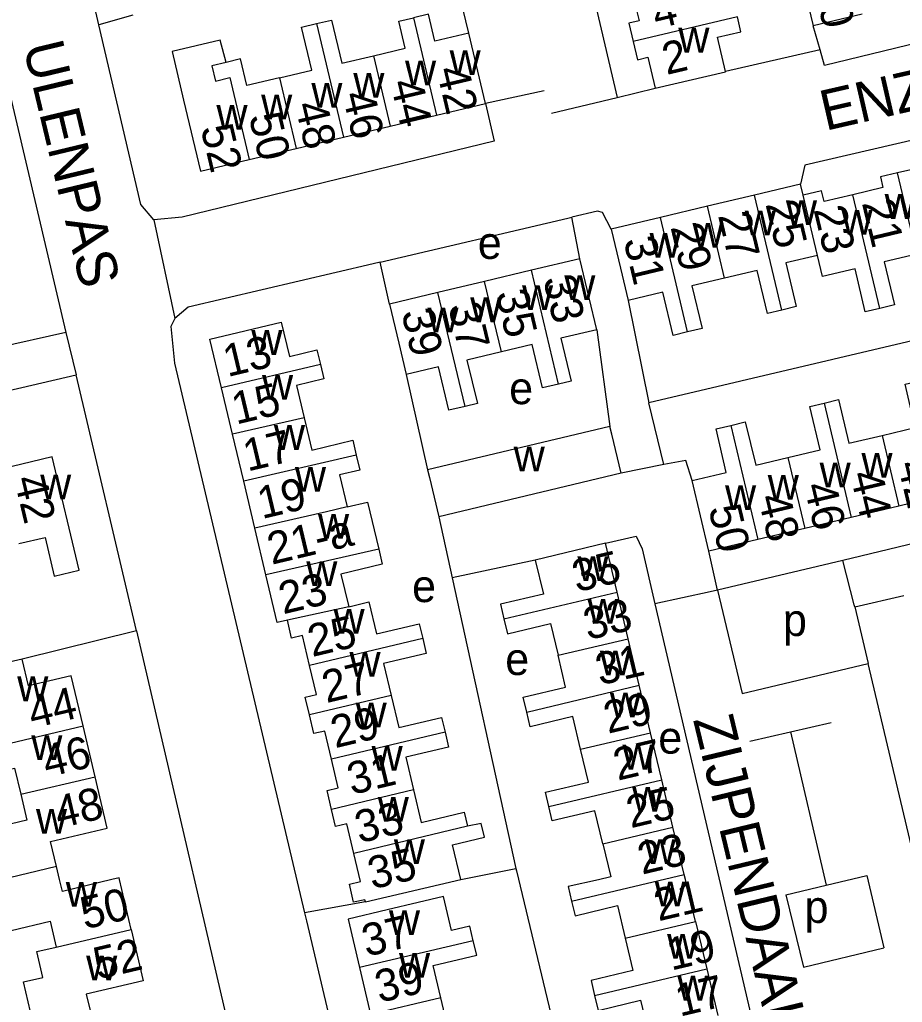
# Model space of a CAD drawing. Extents: x 157646 to 159241, y 379213 to 381217.
# Drawn here: x 158360.1 to 158469.8, y 380734.7 to 380856.9 of the extents above; entities that cross this region are included whole.
import ezdxf

# ---------------------------------------------------------------- set-up
doc = ezdxf.new("R2010")
doc.units = 0
for name, color, linetype in [('BLT_Basislijn', 7, 'Continuous'), ('BLT_Bebouwing', 7, 'Continuous'), ('BLT_Centroide', 7, 'Continuous'), ('BLT_Huisnummer', 7, 'Continuous'), ('BLT_Huisnummer_ tussenligend', 7, 'Continuous'), ('BLT_Huisnummer_reeks', 7, 'Continuous'), ('BLT_Onderverdeling_panden', 7, 'Continuous'), ('BLT_Straatnaam', 7, 'Continuous'), ('BLT_Vlakafsluiter', 7, 'Continuous')]:
    doc.layers.add(name, color=color, linetype=linetype)

msp = doc.modelspace()

# ---------------------------------------------------------------- linework, layer by layer
at = {"layer": 'BLT_Basislijn'}
for p, q in [((158369.9, 380856.3), (158360.69, 380895.64)), ((158353.34, 380870.93), (158365.82, 380818.05)), ((158415.93, 380855.25), (158413.15, 380866.69)), ((158374.12, 380857.47), (158369.9, 380856.3)), ((158459.58, 380853.18), (158458.73, 380856.14)), ((158459.58, 380853.18), (158447.83, 380850.48)), ((158425.3, 380848.06), (158417.99, 380846.49)), ((158434.34, 380847.23), (158439.09, 380848.4)), ((158426.2, 380845.29), (158434.34, 380847.23)), ((158429.71, 380827.19), (158428.73, 380832.37)), ((158406.03, 380821.56), (158404.89, 380826.79)), ((158500.44, 380823.94), (158438.31, 380809.27)), ((158435.73, 380822.02), (158438.31, 380809.27)), ((158431.81, 380818.38), (158433.46, 380806.35)), ((158365.82, 380818.05), (158346.01, 380813.55)), ((158365.82, 380818.05), (158367.08, 380812.75)), ((158307.72, 380798.98), (158367.08, 380812.75)), ((158374.59, 380780.93), (158367.08, 380812.75)), ((158408.11, 380812.82), (158410.79, 380800.95)), ((158440.16, 380801.6), (158438.31, 380809.27)), ((158440.16, 380801.6), (158434.84, 380800.52)), ((158412.18, 380795.12), (158413.84, 380787.54)), ((158446.82, 380786.01), (158445.77, 380790.83)), ((158424.17, 380789.74), (158413.84, 380787.54)), ((158462.43, 380789.69), (158446.82, 380786.01)), ((158413.84, 380787.54), (158421.76, 380751.4)), ((158446.82, 380786.01), (158449.88, 380773.16)), ((158463.89, 380783.93), (158470.01, 380785.32)), ((158463.89, 380783.93), (158465.55, 380776.89)), ((158374.59, 380780.93), (158360.36, 380777.43)), ((158449.88, 380773.16), (158465.55, 380776.89)), ((158474.46, 380739.22), (158465.55, 380776.89)), ((158455.91, 380768.38), (158460.96, 380769.54)), ((158450.86, 380767.23), (158455.91, 380768.38)), ((158455.91, 380768.38), (158460.36, 380749.33)), ((158414.9, 380750.03), (158421.76, 380751.4)), ((158460.36, 380749.33), (158465.41, 380750.52)), ((158465.41, 380750.52), (158467.53, 380741.51)), ((158455.31, 380748.13), (158460.36, 380749.33)), ((158455.31, 380748.13), (158457.54, 380739.1)), ((158403.06, 380747.23), (158395.49, 380745.86)), ((158457.54, 380739.1), (158467.53, 380741.51))]:
    msp.add_line(p, q, dxfattribs=at)
for points in [[(158431.29, 380890.01), (158424.47, 380888.2), (158425.2, 380886.26), (158426.07, 380882.68), (158434.34, 380847.23)], [(158511.95, 380865.54), (158511.64, 380863.8), (158460.15, 380851.22), (158459.58, 380853.18)], [(158376.73, 380832.04), (158375.13, 380833.96), (158369.9, 380856.3)], [(158417.99, 380846.49), (158419.08, 380841.84), (158380.25, 380832.37), (158376.73, 380832.04)], [(158492.4, 380844.55), (158490.98, 380846.26), (158490.93, 380846.55), (158457.7, 380838.85), (158457.16, 380836.48)], [(158433.62, 380830.88), (158432.54, 380832.97), (158431.91, 380833.1), (158428.73, 380832.37)], [(158404.89, 380826.79), (158428.23, 380832.26), (158428.73, 380832.37)], [(158404.89, 380826.79), (158404, 380826.58), (158381.02, 380821.17), (158379.37, 380819.77)], [(158379.37, 380819.77), (158378.86, 380818.78), (158379.33, 380814.23), (158395.49, 380745.86)], [(158443.67, 380799.63), (158442.89, 380802.1), (158440.16, 380801.6)], [(158505.46, 380801.96), (158505.95, 380800.17), (158462.43, 380789.69)], [(158432.9, 380791.82), (158436.7, 380792.72), (158437.47, 380791.15), (158439.05, 380784.29)], [(158463.89, 380783.93), (158463.83, 380784.18), (158462.43, 380789.69)], [(158446.82, 380786.01), (158445.9, 380785.79), (158439.05, 380784.29)], [(158439.05, 380784.29), (158453.62, 380721.83), (158449.71, 380721.17)], [(158374.59, 380780.93), (158388.56, 380720.86), (158388.71, 380719.25)], [(158421.76, 380751.4), (158421.83, 380751.08), (158430.16, 380716.33), (158431.49, 380716.67)], [(158395.49, 380745.86), (158395.72, 380744.89), (158413.47, 380669.54)]]:
    msp.add_lwpolyline(points, dxfattribs=at)
at = {"layer": 'BLT_Bebouwing'}
for p, q in [((158464.83, 380857.59), (158458.73, 380856.14)), ((158417.99, 380846.49), (158415.93, 380855.25)), ((158439.09, 380848.4), (158447.83, 380850.46)), ((158447.83, 380850.46), (158447.83, 380850.48)), ((158411.91, 380845.06), (158417.99, 380846.49)), ((158406.12, 380843.69), (158411.91, 380845.06)), ((158400.32, 380842.32), (158406.12, 380843.69)), ((158394.43, 380840.92), (158400.32, 380842.32)), ((158388.6, 380839.55), (158394.43, 380840.92)), ((158457.16, 380836.48), (158451.43, 380835.12)), ((158457.49, 380835.1), (158457.16, 380836.48)), ((158451.43, 380835.12), (158445.59, 380833.73)), ((158445.59, 380833.73), (158439.73, 380832.34)), ((158439.73, 380832.34), (158433.62, 380830.88)), ((158429.71, 380827.19), (158423.69, 380825.76)), ((158423.69, 380825.76), (158417.88, 380824.37)), ((158417.88, 380824.37), (158412.06, 380822.99)), ((158412.06, 380822.99), (158406.03, 380821.56)), ((158386.53, 380805.37), (158385.16, 380811.14)), ((158433.46, 380806.35), (158410.79, 380800.95)), ((158387.92, 380799.54), (158386.53, 380805.37)), ((158434.84, 380800.52), (158412.18, 380795.12)), ((158389.3, 380793.71), (158387.92, 380799.54)), ((158445.77, 380790.83), (158443.67, 380799.63)), ((158475.37, 380797.87), (158469.39, 380796.45)), ((158400.8, 380796.34), (158403.3, 380796.95)), ((158403.3, 380796.95), (158404.71, 380791.09)), ((158469.39, 380796.45), (158463.47, 380795.04)), ((158463.47, 380795.04), (158457.68, 380793.66)), ((158390.69, 380787.88), (158389.3, 380793.71)), ((158457.68, 380793.66), (158451.85, 380792.28)), ((158432.9, 380791.82), (158424.17, 380789.74)), ((158434.34, 380785.75), (158432.9, 380791.82)), ((158451.85, 380792.28), (158445.77, 380790.83)), ((158435.72, 380779.96), (158434.34, 380785.75)), ((158437.1, 380774.17), (158435.72, 380779.96)), ((158360.36, 380777.43), (158351.53, 380775.34)), ((158438.5, 380768.27), (158437.1, 380774.17)), ((158369.45, 380762.8), (158367.95, 380769.13)), ((158439.89, 380762.42), (158438.5, 380768.27)), ((158441.29, 380756.53), (158439.89, 380762.42)), ((158442.69, 380750.65), (158441.29, 380756.53)), ((158403.06, 380747.23), (158414.9, 380750.03)), ((158444.09, 380744.79), (158445.49, 380738.9)), ((158402.32, 380739.06), (158403.7, 380733.22)), ((158445.49, 380738.9), (158446.87, 380733.1))]:
    msp.add_line(p, q, dxfattribs=at)
for points in [[(158455.56, 380869.55), (158457.58, 380861.01), (158458.73, 380856.14)], [(158436.24, 380860.32), (158437.08, 380856.79), (158435.8, 380856.48), (158436.34, 380854.2)], [(158415.93, 380855.25), (158411.69, 380854.25), (158410.9, 380857.59), (158409.05, 380857.16)], [(158392.35, 380849.7), (158396.39, 380850.65), (158395.12, 380855.99), (158396.98, 380856.43)], [(158396.98, 380856.43), (158398.84, 380856.86), (158400.11, 380851.52), (158404.05, 380852.45)], [(158404.05, 380852.45), (158408, 380853.38), (158407.21, 380856.72), (158409.05, 380857.16)], [(158447.83, 380850.48), (158446.82, 380854.73), (158449.75, 380855.43), (158449.32, 380857.27)], [(158385.75, 380851.61), (158384.98, 380854.38), (158379.01, 380852.97), (158380.45, 380846.9), (158382.53, 380838.11), (158388.6, 380839.55)], [(158436.34, 380854.2), (158436.87, 380851.95), (158438.17, 380852.26), (158439.09, 380848.4)], [(158392.35, 380849.7), (158388.32, 380848.74), (158387.54, 380852.04), (158385.75, 380851.61)], [(158475.22, 380837.91), (158471.91, 380837.12), (158471.6, 380838.44), (158469.21, 380837.87)], [(158469.21, 380837.87), (158467.08, 380837.37), (158467.39, 380836.05), (158463.65, 380835.16)], [(158463.65, 380835.16), (158460.08, 380834.32), (158459.77, 380835.64), (158457.49, 380835.1)], [(158433.62, 380830.88), (158434.78, 380826.02), (158435.73, 380822.02)], [(158431.81, 380818.38), (158430.87, 380822.33), (158429.71, 380827.19)], [(158459.27, 380827.62), (158455.32, 380826.69), (158456.62, 380821.25), (158454.83, 380820.82)], [(158467.02, 380821.02), (158465.21, 380820.59), (158463.93, 380825.95), (158459.89, 380824.99), (158459.27, 380827.62)], [(158471.61, 380827.76), (158467.56, 380826.8), (158468.83, 380821.46), (158467.02, 380821.02)], [(158454.83, 380820.82), (158453.05, 380820.4), (158451.78, 380825.75), (158447.72, 380824.78)], [(158447.72, 380824.78), (158443.66, 380823.82), (158444.92, 380818.53), (158443.12, 380818.1)], [(158443.12, 380818.1), (158441.32, 380817.67), (158440.04, 380823.05), (158435.73, 380822.02)], [(158406.03, 380821.56), (158407.19, 380816.69), (158408.11, 380812.82)], [(158385.16, 380811.14), (158383.71, 380817.22), (158392.58, 380819.33), (158393.6, 380815.05), (158397.02, 380815.86), (158397.45, 380814.06)], [(158431.81, 380818.38), (158427.36, 380817.33), (158428.63, 380811.98), (158427.05, 380811.6)], [(158427.05, 380811.6), (158425.08, 380811.13), (158423.79, 380816.52), (158419.96, 380815.61)], [(158419.96, 380815.61), (158415.68, 380814.59), (158416.97, 380809.21), (158415.44, 380808.84)], [(158397.45, 380814.06), (158397.87, 380812.27), (158394.47, 380811.46), (158395.43, 380807.44)], [(158415.44, 380808.84), (158413.42, 380808.36), (158412.14, 380813.78), (158408.11, 380812.82)], [(158467.3, 380805.24), (158471.43, 380806.23), (158470.16, 380811.59), (158472, 380812.02)], [(158455.58, 380802.49), (158459.59, 380803.45), (158458.31, 380808.83), (158460.09, 380809.26)], [(158460.09, 380809.26), (158461.87, 380809.68), (158463.16, 380804.26), (158467.3, 380805.24)], [(158395.43, 380807.44), (158396.38, 380803.42), (158401.48, 380804.63), (158401.92, 380802.77)], [(158434.84, 380800.52), (158433.68, 380805.38), (158433.46, 380806.35)], [(158443.67, 380799.63), (158447.93, 380800.64), (158446.65, 380806.04), (158448.47, 380806.47)], [(158448.47, 380806.47), (158450.29, 380806.91), (158451.59, 380801.53), (158455.58, 380802.49)], [(158359.96, 380791.78), (158363.22, 380792.55), (158364.36, 380787.73), (158367.46, 380788.46), (158364.12, 380802.55), (158357.77, 380801.05)], [(158401.92, 380802.77), (158402.37, 380800.92), (158399.85, 380800.32), (158400.8, 380796.34)], [(158410.79, 380800.95), (158411.02, 380799.99), (158412.18, 380795.12)], [(158404.71, 380791.09), (158405.15, 380789.23), (158400.01, 380788), (158400.98, 380783.94)], [(158424.17, 380789.74), (158425.18, 380785.51), (158419.85, 380784.24), (158420.28, 380782.41)], [(158393.35, 380782.27), (158392.09, 380781.99), (158390.69, 380787.88)], [(158400.98, 380783.94), (158403.48, 380784.55), (158404.43, 380780.55), (158409.74, 380781.81), (158410.18, 380779.97)], [(158396.11, 380776.62), (158395.22, 380780.34), (158393.88, 380780.02), (158393.35, 380782.27)], [(158420.28, 380782.41), (158420.72, 380780.58), (158426.05, 380781.84), (158427, 380777.89)], [(158410.18, 380779.97), (158410.62, 380778.13), (158405.32, 380776.87), (158406.26, 380772.9)], [(158367.95, 380769.13), (158366.48, 380775.36), (158361.15, 380774.1), (158360.36, 380777.43)], [(158423.12, 380770.84), (158422.68, 380772.68), (158427.94, 380773.93), (158427, 380777.89)], [(158396.1, 380770.48), (158395.58, 380772.68), (158396.96, 380773.01), (158396.11, 380776.62)], [(158406.26, 380772.9), (158407.21, 380768.92), (158412.51, 380770.18), (158412.96, 380768.33)], [(158429.81, 380766.21), (158428.85, 380770.27), (158423.55, 380769.01), (158423.12, 380770.84)], [(158398.83, 380764.97), (158397.99, 380768.48), (158396.66, 380768.16), (158396.1, 380770.48)], [(158412.96, 380768.33), (158413.4, 380766.47), (158408.07, 380765.21), (158409.03, 380761.16)], [(158425.86, 380759.09), (158425.44, 380760.87), (158430.78, 380762.14), (158429.81, 380766.21)], [(158353.83, 380765.79), (158354.56, 380762.69), (158359.44, 380763.85), (158360.21, 380760.61)], [(158398.83, 380758.73), (158398.28, 380761.08), (158399.67, 380761.41), (158398.83, 380764.97)], [(158364.64, 380751.63), (158363.9, 380754.74), (158370.96, 380756.41), (158369.45, 380762.8)], [(158409.03, 380761.16), (158409.99, 380757.11), (158415.35, 380758.39), (158415.76, 380756.63)], [(158360.21, 380760.61), (158360.97, 380757.38), (158356.06, 380756.22), (158356.81, 380753.04), (158346.72, 380750.66)], [(158401.62, 380753.27), (158400.75, 380756.94), (158399.34, 380756.61), (158398.83, 380758.73)], [(158432.57, 380754.45), (158431.59, 380758.56), (158426.29, 380757.3), (158425.86, 380759.09)], [(158414.9, 380750.03), (158413.88, 380754.32), (158417.84, 380755.27), (158417.43, 380756.96), (158415.76, 380756.63)], [(158432.57, 380754.45), (158433.55, 380750.35), (158432.02, 380749.99), (158428.26, 380749.15), (158428.69, 380747.33)], [(158403.06, 380747.23), (158402.97, 380747.51), (158401.59, 380747.19), (158401.06, 380749.42), (158402.43, 380749.75), (158401.62, 380753.27)], [(158373.93, 380743.82), (158372.48, 380750), (158372.43, 380750.22), (158371.51, 380750), (158365.37, 380748.54), (158365.03, 380750), (158364.64, 380751.63)], [(158357.54, 380749.95), (158358.31, 380746.68), (158359.02, 380743.68), (158363.86, 380744.82), (158364.61, 380741.62)], [(158444.09, 380744.79), (158442.85, 380750), (158442.69, 380750.65)], [(158416.46, 380742.41), (158416.04, 380744.22), (158413.75, 380743.68), (158412.75, 380747.91), (158409.63, 380747.17), (158405.75, 380746.25), (158400.89, 380745.1), (158402.32, 380739.06)], [(158428.69, 380747.33), (158429.12, 380745.52), (158434.41, 380746.77), (158435.36, 380742.73)], [(158373.93, 380743.82), (158375.42, 380737.42), (158368.35, 380735.75), (158369.06, 380732.72)], [(158435.36, 380742.73), (158436.32, 380738.69), (158431.11, 380737.46), (158431.55, 380735.61)], [(158362, 380731.09), (158360.54, 380737.29), (158362.94, 380737.85), (158362.18, 380741.05), (158364.61, 380741.62)], [(158412.45, 380735.29), (158411.49, 380739.33), (158416.89, 380740.6), (158416.46, 380742.41)], [(158419.28, 380730.69), (158418.84, 380732.54), (158413.4, 380731.25), (158412.45, 380735.29)], [(158431.55, 380735.61), (158431.99, 380733.75), (158437.27, 380735), (158438.2, 380731.05)]]:
    msp.add_lwpolyline(points, dxfattribs=at)
at = {"layer": 'BLT_Onderverdeling_panden'}
for p, q in [((158396.98, 380856.43), (158400.32, 380842.32)), ((158409.05, 380857.16), (158411.91, 380845.06)), ((158449.32, 380857.27), (158436.34, 380854.2)), ((158404.05, 380852.45), (158406.12, 380843.69)), ((158392.35, 380849.7), (158394.43, 380840.92)), ((158471.61, 380827.76), (158469.21, 380837.87)), ((158454.83, 380820.82), (158451.43, 380835.12)), ((158459.27, 380827.62), (158457.49, 380835.1)), ((158467.02, 380821.02), (158463.65, 380835.16)), ((158447.72, 380824.78), (158445.59, 380833.73)), ((158443.12, 380818.1), (158439.73, 380832.34)), ((158427.05, 380811.6), (158423.69, 380825.76)), ((158419.96, 380815.61), (158417.88, 380824.37)), ((158415.44, 380808.84), (158412.06, 380822.99)), ((158397.45, 380814.06), (158385.16, 380811.14)), ((158460.09, 380809.26), (158463.47, 380795.04)), ((158395.43, 380807.44), (158386.53, 380805.37)), ((158448.47, 380806.47), (158451.85, 380792.28)), ((158467.3, 380805.24), (158469.39, 380796.45)), ((158401.92, 380802.77), (158387.92, 380799.54)), ((158455.58, 380802.49), (158457.68, 380793.66)), ((158404.71, 380791.09), (158390.69, 380787.88)), ((158420.28, 380782.41), (158434.34, 380785.75)), ((158400.98, 380783.94), (158393.35, 380782.27)), ((158410.18, 380779.97), (158396.11, 380776.62)), ((158427, 380777.89), (158435.72, 380779.96)), ((158423.12, 380770.84), (158437.1, 380774.17)), ((158406.26, 380772.9), (158396.1, 380770.48)), ((158353.83, 380765.79), (158367.95, 380769.13)), ((158412.96, 380768.33), (158398.83, 380764.97)), ((158429.81, 380766.21), (158438.5, 380768.27)), ((158360.21, 380760.61), (158369.45, 380762.8)), ((158425.86, 380759.09), (158439.89, 380762.42)), ((158409.03, 380761.16), (158398.83, 380758.73)), ((158415.76, 380756.63), (158401.62, 380753.27)), ((158432.57, 380754.45), (158441.29, 380756.53)), ((158364.64, 380751.63), (158357.54, 380749.95)), ((158428.69, 380747.33), (158442.69, 380750.65)), ((158435.36, 380742.73), (158444.09, 380744.79)), ((158364.61, 380741.62), (158373.93, 380743.82)), ((158416.46, 380742.41), (158402.32, 380739.06)), ((158431.55, 380735.61), (158445.49, 380738.9)), ((158412.45, 380735.29), (158403.7, 380733.22))]:
    msp.add_line(p, q, dxfattribs=at)
for points in [[(158385.75, 380851.61), (158383.96, 380851.19), (158384.41, 380849.29), (158386.21, 380849.72), (158388.6, 380839.55)], [(158400.8, 380796.34), (158398.23, 380795.73), (158389.3, 380793.71)]]:
    msp.add_lwpolyline(points, dxfattribs=at)
at = {"layer": 'BLT_Vlakafsluiter'}
msp.add_line((158376.73, 380832.04), (158379.37, 380819.77), dxfattribs=at)

# ---------------------------------------------------------------- texts
at = {"layer": 'BLT_Centroide'}
for s, p in [('w', (158441.96, 380852.84)), ('w', (158413.52, 380850.06)), ('w', (158407.98, 380848.75)), ('w', (158401.55, 380847.22)), ('w', (158396.33, 380846)), ('w', (158390.09, 380844.53)), ('w', (158384.53, 380843.23)), ('w', (158455.34, 380831.38)), ('w', (158467.62, 380832.16)), ('w', (158450.22, 380830.11)), ('w', (158462.25, 380830.2)), ('w', (158443.72, 380828.56)), ('e', (158417.03, 380827.18)), ('w', (158438.38, 380827.33)), ('w', (158427.78, 380822.08)), ('w', (158422.53, 380820.84)), ('w', (158416.09, 380819.31)), ('w', (158410.77, 380818.06)), ('w', (158388.87, 380815.25)), ('w', (158390.2, 380809.69)), ('e', (158420.93, 380809.12)), ('w', (158391.68, 380803.44)), ('w', (158421.49, 380800.75)), ('w', (158464.73, 380799.98)), ('w', (158394.29, 380798.22)), ('w', (158459.53, 380798.77)), ('w', (158362.61, 380797.3)), ('w', (158453.08, 380797.23)), ('w', (158447.77, 380795.95)), ('w', (158397.16, 380792.38)), ('w', (158395.7, 380786.5)), ('w', (158429.41, 380787.12)), ('e', (158408.86, 380784.51)), ('w', (158430.67, 380781.81)), ('w', (158399.09, 380780.59)), ('p', (158454.97, 380780.29)), ('w', (158401.07, 380775.22)), ('e', (158420.44, 380775.44)), ('w', (158432.2, 380775.41)), ('w', (158359.76, 380772.19)), ('w', (158433.45, 380770.19)), ('w', (158401.84, 380768.94)), ('e', (158439.47, 380765.67)), ('w', (158361.51, 380764.88)), ('w', (158403.82, 380763.53)), ('w', (158435.01, 380763.69)), ('w', (158436.23, 380758.44)), ('w', (158404.59, 380757.22)), ('w', (158362.09, 380755.72)), ('w', (158406.59, 380751.94)), ('w', (158437.78, 380751.94)), ('w', (158365.8, 380746.62)), ('w', (158439.03, 380746.69)), ('p', (158457.66, 380744.62)), ('w', (158405.98, 380743.12)), ('w', (158440.56, 380740.19)), ('w', (158368.33, 380737.47)), ('w', (158407.23, 380737.81)), ('w', (158441.85, 380734.97))]:
    msp.add_text(s, height=4, dxfattribs=at).set_placement(p)
at = {"layer": 'BLT_Huisnummer'}
for s, rotation, p in [('40', 283.2969, (158458.7, 380861.39)), ('2', 13.3, (158440.49, 380850.04)), ('42', 283.289, (158411.86, 380850.69)), ('46', 283.2867, (158400.17, 380847.59)), ('52', 283.3023, (158382.55, 380843.46)), ('25', 283.4384, (158452.78, 380834.01)), ('21', 283.4384, (158464.77, 380834.15)), ('31', 283.4384, (158435.13, 380829.49)), ('33', 283.3822, (158425.13, 380824.7)), ('39', 283.3905, (158407.51, 380820.54)), ('13', 13.3795, (158385.9, 380812.48)), ('17', 13.3795, (158388.39, 380800.73)), ('44', 283.3852, (158463.3, 380800.4)), ('42', 283.33, (158359.35, 380799.81)), ('50', 283.3852, (158445.69, 380796.17)), ('35', 13.3077, (158429.31, 380785.72)), ('25', 13.3795, (158396.43, 380777.67)), ('44', 13.3184, (158361.65, 380768.78)), ('29', 13.3077, (158433.21, 380768.13)), ('29', 13.3795, (158399.28, 380766.33)), ('48', 13.3219, (158364.94, 380756.34)), ('25', 13.3077, (158436.04, 380756.38)), ('33', 13.3795, (158402.29, 380754.51)), ('50', 13.3219, (158368.15, 380743.8)), ('21', 13.3077, (158439.49, 380744.81)), ('37', 13.3795, (158403.17, 380740.4)), ('52', 13.3219, (158369.78, 380737.54)), ('17', 13.3077, (158442.14, 380732.95))]:
    msp.add_text(s, height=4, rotation=rotation, dxfattribs=at).set_placement(p)
at = {"layer": 'BLT_Huisnummer_ tussenligend'}
for s, rotation, p in [('4', 13.3, (158439.23, 380855.76)), ('44', 283.289, (158406.13, 380849.09)), ('48', 283.2867, (158394.27, 380846.33)), ('50', 283.2867, (158388.54, 380844.91)), ('27', 283.4384, (158446.88, 380832.59)), ('23', 283.4384, (158458.76, 380833.33)), ('29', 283.4384, (158440.97, 380831.15)), ('35', 283.3822, (158419.23, 380822.91)), ('37', 283.3822, (158413.33, 380821.32)), ('15', 13.3795, (158386.97, 380806.57)), ('42', 283.3852, (158469.2, 380801.67)), ('19', 13.3795, (158390.18, 380794.82)), ('46', 283.3852, (158457.57, 380798.96)), ('48', 283.3852, (158451.85, 380797.52)), ('23', 13.3795, (158392.81, 380782.98)), ('33', 13.3077, (158430.71, 380779.77)), ('31', 13.3077, (158432.22, 380774.14)), ('27', 13.3795, (158398.2, 380771.94)), ('46', 13.3184, (158363.44, 380762.69)), ('27', 13.3077, (158434.42, 380762.29)), ('31', 13.3795, (158401.33, 380760.52)), ('23', 13.3077, (158437.44, 380750.61)), ('35', 13.3795, (158403.9, 380748.78)), ('19', 13.3077, (158441.08, 380738.68)), ('39', 13.3795, (158404.79, 380734.67))]:
    msp.add_text(s, height=4, rotation=rotation, dxfattribs=at).set_placement(p)
at = {"layer": 'BLT_Huisnummer_reeks'}
msp.add_text('21-a', height=4, rotation=13.3795, dxfattribs=at).set_placement((158391.39, 380789.14))
at = {"layer": 'BLT_Straatnaam'}
for s, rotation, p in [('ENZERINK', 12.9173, (158460.25, 380843.09)), ('ULENPAS', 283.4723, (158360.48, 380853.64)), ('ZIJPENDAAL', 283.5292, (158443.78, 380769.9))]:
    msp.add_text(s, height=5, rotation=rotation, dxfattribs=at).set_placement(p)

doc.saveas('drawing.dxf')
